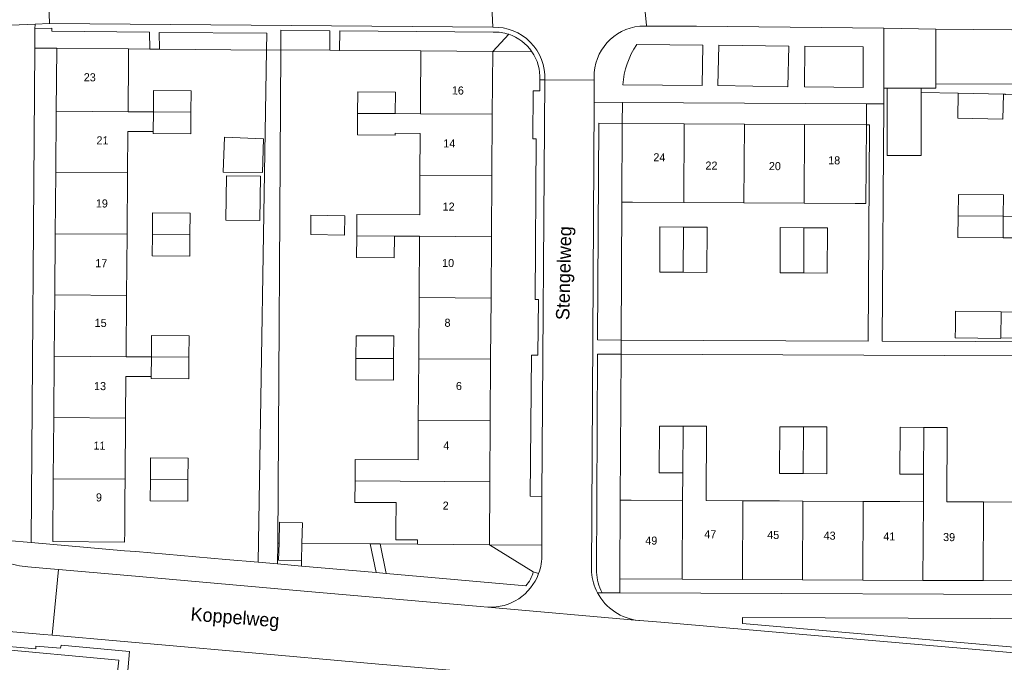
# Model space of a CAD drawing. Header units: metres. Extents: x 151448 to 154749, y 463108 to 465296.
# Tile 318 of 449: x 154455 to 154546, y 463811 to 463870. Entities that reach past the tile are written whole.
import ezdxf
from ezdxf.enums import TextEntityAlignment as Align

# ---------------------------------------------------------------- set-up
doc = ezdxf.new("R2010")
doc.units = ezdxf.units.M
for name, color, linetype, lineweight in [('B-PV-GR-BEPLANTING_CULTUUR_BODEMBEDEKKER-GV', 253, 'Continuous', 9), ('B-PV-GR-BEPLANTING_CULTUUR_HEESTERS-GV', 253, 'Continuous', 9), ('B-PV-GR-GROENVOORZIENING-GV', 253, 'Continuous', 9), ('B-PV-GR-HAAG-GV', 253, 'Continuous', 9), ('B-PV-IE-TERREINAFSCHEIDING_KUNSTMATIG_HEKWERK-G', 253, 'Continuous', 9), ('B-PV-OG-BEBOUWING-GV', 1, 'Continuous', 9), ('B-PV-OG-BEBOUWING-T18', 2, 'Continuous', 9), ('B-PV-OG-BEBOUWING_LOODS-GV', 1, 'Continuous', 9), ('B-PV-OG-TERREIN_ERF-GV', 253, 'Continuous', 9), ('B-PV-OG-TOPOGRAFIE-T18', 2, 'Continuous', 9), ('B-PV-VH-GESLOTENVERHARDING_ASFALT-GV', 253, 'Continuous', 9), ('B-PV-VH-OPENVERHARDING_BETONELEMENT-GV', 253, 'Continuous', 9), ('B-PV-VH-OPENVERHARDING_BETONSTRAATSTEEN-GV', 253, 'Continuous', 9), ('B-PV-VH-OPENVERHARDING_TEGEL-GV', 253, 'Continuous', 9)]:
    doc.layers.add(name, color=color, linetype=linetype, lineweight=lineweight)
doc.styles.add('Drong', font='txt', dxfattribs={"height": 1.8})

msp = doc.modelspace()

# ---------------------------------------------------------------- linework, layer by layer
at = {"layer": 'B-PV-GR-BEPLANTING_CULTUUR_BODEMBEDEKKER-GV', "flags": 128}
for points in [[(154456.243, 463867.778), (154458.282, 463867.762), (154464.974, 463867.708), (154466.95, 463867.692), (154466.916, 463869.253), (154457.827, 463869.348), (154457.83, 463869.648), (154456.257, 463869.581)], [(154479.132, 463867.611), (154483.68, 463867.58), (154483.698, 463869.393), (154479.143, 463869.45)], [(154477.824, 463869.161), (154467.807, 463869.245), (154467.846, 463867.684), (154477.812, 463867.604)], [(154510.914, 463860.772), (154508.724, 463860.785), (154508.591, 463840.629), (154510.8, 463840.62), (154510.873, 463853.453)], [(154481.058, 463820.086), (154481.044, 463819.589), (154487.998, 463818.975), (154487.45, 463821.652), (154481.104, 463821.695)]]:
    msp.add_lwpolyline(points, close=True, dxfattribs=at)
for points in [[(154498.886, 463869.272), (154484.613, 463869.403), (154484.59, 463867.573), (154492.161, 463867.522), (154498.857, 463867.476), (154500.348, 463869.064)], [(154500.348, 463869.064), (154498.857, 463867.476)], [(154498.857, 463867.476), (154502.504, 463867.451)], [(154509.035, 463817.112), (154510.68, 463817.105), (154510.687, 463818.404), (154510.724, 463825.723), (154510.794, 463839.305), (154508.602, 463839.314), (154508.527, 463819.03)], [(154560.634, 463814.632), (154522.092, 463814.802), (154522.088, 463814.233), (154555.551, 463811.341)]]:
    msp.add_lwpolyline(points, dxfattribs=at)
at = {"layer": 'B-PV-GR-BEPLANTING_CULTUUR_BODEMBEDEKKER-GV'}
for points in [[(154500.348, 463869.064, 0.088872), (154498.886, 463869.272)], [(154502.504, 463867.451, 0.164303), (154500.348, 463869.064)], [(154508.527, 463819.03, 0.119798), (154509.035, 463817.112)]]:
    msp.add_lwpolyline(points, format="xyb", dxfattribs=at)
at = {"layer": 'B-PV-GR-BEPLANTING_CULTUUR_HEESTERS-GV', "flags": 128}
for points in [[(154502.633, 463819.061), (154498.544, 463821.577), (154491.848, 463821.622), (154488.37, 463821.646), (154488.934, 463818.892), (154501.932, 463817.744)], [(154498.544, 463821.577), (154502.633, 463819.061), (154503.125, 463818.892)], [(154503.418, 463820.714), (154503.421, 463821.544), (154498.544, 463821.577)]]:
    msp.add_lwpolyline(points, dxfattribs=at)
at = {"layer": 'B-PV-GR-BEPLANTING_CULTUUR_HEESTERS-GV'}
for points in [[(154503.125, 463818.892, 0.097106), (154503.418, 463820.714)], [(154501.932, 463817.744, 0.120845), (154502.633, 463819.061)]]:
    msp.add_lwpolyline(points, format="xyb", dxfattribs=at)
at = {"layer": 'B-PV-GR-GROENVOORZIENING-GV'}
msp.add_lwpolyline([(154512.264, 463868.121, 0.134518), (154510.961, 463864.365)], format="xyb", dxfattribs=at)
at = {"layer": 'B-PV-GR-GROENVOORZIENING-GV', "flags": 128}
msp.add_lwpolyline([(154510.961, 463864.365), (154518.331, 463864.312), (154518.401, 463868.054), (154512.264, 463868.121)], dxfattribs=at)
for points in [[(154519.904, 463868.053), (154519.814, 463864.288), (154526.32, 463864.192), (154526.405, 463867.97)], [(154527.894, 463867.957), (154527.874, 463864.189), (154533.326, 463864.121), (154533.339, 463867.9)]]:
    msp.add_lwpolyline(points, close=True, dxfattribs=at)
at = {"layer": 'B-PV-GR-HAAG-GV'}
msp.add_lwpolyline([(154512.264, 463868.121, 0.134518), (154510.961, 463864.365)], format="xyb", dxfattribs=at)
at = {"layer": 'B-PV-GR-HAAG-GV', "flags": 128}
msp.add_lwpolyline([(154510.961, 463864.365), (154518.331, 463864.312), (154518.401, 463868.054), (154512.264, 463868.121)], dxfattribs=at)
for points in [[(154519.904, 463868.053), (154519.814, 463864.288), (154526.32, 463864.192), (154526.405, 463867.97)], [(154527.894, 463867.957), (154527.874, 463864.189), (154533.326, 463864.121), (154533.339, 463867.9)]]:
    msp.add_lwpolyline(points, close=True, dxfattribs=at)
at = {"layer": 'B-PV-IE-TERREINAFSCHEIDING_KUNSTMATIG_HEKWERK-G', "flags": 128}
for points in [[(154498.857, 463867.476), (154500.348, 463869.064)], [(154458.282, 463867.762), (154456.243, 463867.778)], [(154464.974, 463867.708), (154466.95, 463867.692)], [(154466.95, 463867.692), (154467.846, 463867.684)], [(154467.846, 463867.684), (154477.812, 463867.604)], [(154483.68, 463867.58), (154479.132, 463867.611)], [(154484.59, 463867.573), (154483.68, 463867.58)], [(154492.161, 463867.522), (154484.59, 463867.573)], [(154542.176, 463863.594), (154538.729, 463863.664)], [(154487.45, 463821.652), (154481.104, 463821.695)], [(154488.37, 463821.646), (154487.45, 463821.652)], [(154491.848, 463821.622), (154488.37, 463821.646)], [(154502.633, 463819.061), (154498.544, 463821.577)], [(154481.058, 463820.086), (154481.044, 463819.589)]]:
    msp.add_lwpolyline(points, dxfattribs=at)
at = {"layer": 'B-PV-OG-BEBOUWING-GV', "flags": 128}
for points in [[(154464.966, 463866.708), (154464.974, 463867.708), (154458.282, 463867.762), (154458.234, 463861.916), (154464.926, 463861.862)], [(154498.817, 463861.626), (154498.857, 463867.476), (154492.161, 463867.522), (154492.154, 463866.522), (154492.135, 463863.664), (154492.121, 463861.672)], [(154467.272, 463861.842), (154470.772, 463861.814), (154470.788, 463863.814), (154467.289, 463863.842)], [(154538.729, 463863.664), (154538.729, 463864.059), (154535.565, 463864.063), (154535.556, 463857.78), (154538.72, 463857.775)], [(154486.279, 463861.711), (154489.778, 463861.688), (154489.794, 463863.683), (154486.295, 463863.711)], [(154546.377, 463863.508), (154542.176, 463863.594), (154542.129, 463861.269), (154546.33, 463861.183)], [(154458.234, 463861.916), (154458.188, 463856.216), (154464.88, 463856.162), (154464.911, 463860.037), (154467.257, 463860.018), (154467.272, 463861.842), (154464.926, 463861.862)], [(154470.772, 463861.814), (154467.272, 463861.842), (154467.257, 463860.018), (154467.256, 463859.842), (154470.756, 463859.814)], [(154486.279, 463861.711), (154486.268, 463859.711), (154489.762, 463859.683), (154489.762, 463859.858), (154492.109, 463859.839), (154492.082, 463855.972), (154498.778, 463855.926), (154498.817, 463861.626), (154492.121, 463861.672), (154489.778, 463861.688)], [(154510.914, 463860.772), (154510.873, 463853.453), (154511.873, 463853.447), (154516.629, 463853.42), (154516.67, 463860.74)], [(154516.67, 463860.74), (154516.629, 463853.42), (154522.229, 463853.388), (154522.27, 463860.708)], [(154522.229, 463853.388), (154527.829, 463853.357), (154527.87, 463860.676), (154522.27, 463860.708)], [(154527.829, 463853.357), (154532.584, 463853.33), (154533.584, 463853.324), (154533.626, 463860.643), (154527.87, 463860.676)], [(154473.775, 463856.245), (154477.444, 463856.203), (154477.522, 463859.332), (154473.892, 463859.484)], [(154458.188, 463856.216), (154458.142, 463850.516), (154464.833, 463850.462), (154464.88, 463856.162)], [(154474.064, 463855.897), (154474.016, 463851.773), (154477.196, 463851.736), (154477.244, 463855.86)], [(154498.778, 463855.926), (154492.082, 463855.972), (154492.057, 463852.264), (154486.22, 463852.311), (154486.204, 463850.312), (154489.704, 463850.288), (154492.043, 463850.272), (154498.739, 463850.226)], [(154546.371, 463852.14), (154546.387, 463854.14), (154542.187, 463854.174), (154542.171, 463852.174)], [(154470.679, 463850.414), (154470.696, 463852.414), (154467.196, 463852.443), (154467.179, 463850.443)], [(154485.08, 463852.188), (154481.94, 463852.228), (154481.917, 463850.425), (154485.057, 463850.385)], [(154546.355, 463850.14), (154546.371, 463852.14), (154542.171, 463852.174), (154542.154, 463850.174)], [(154546.355, 463850.14), (154548.705, 463850.121), (154548.684, 463846.526), (154555.993, 463846.482), (154556.027, 463852.082), (154548.717, 463852.126), (154546.371, 463852.14)], [(154516.616, 463851.126), (154514.416, 463851.138), (154514.392, 463846.939), (154516.592, 463846.926)], [(154516.592, 463846.926), (154518.792, 463846.914), (154518.816, 463851.113), (154516.616, 463851.126)], [(154525.592, 463846.875), (154527.792, 463846.862), (154527.816, 463851.062), (154525.616, 463851.075)], [(154527.792, 463846.862), (154529.992, 463846.85), (154530.015, 463851.05), (154527.816, 463851.062)], [(154464.833, 463850.462), (154458.142, 463850.516), (154458.095, 463844.817), (154464.787, 463844.762)], [(154467.179, 463850.443), (154467.163, 463848.443), (154470.663, 463848.414), (154470.679, 463850.414)], [(154489.704, 463850.288), (154486.204, 463850.312), (154486.187, 463848.312), (154489.687, 463848.283)], [(154492.005, 463844.572), (154498.7, 463844.526), (154498.739, 463850.226), (154492.043, 463850.272)], [(154546.125, 463840.813), (154548.649, 463840.755), (154555.959, 463840.712), (154555.993, 463846.482), (154548.684, 463846.526), (154548.664, 463843.225), (154546.181, 463843.255)], [(154464.74, 463839.062), (154464.787, 463844.762), (154458.095, 463844.817), (154458.049, 463839.117)], [(154498.7, 463844.526), (154492.005, 463844.572), (154491.966, 463838.872), (154498.662, 463838.826)], [(154546.125, 463840.813), (154546.181, 463843.255), (154541.929, 463843.306), (154541.912, 463841.824), (154541.9, 463840.824), (154546.124, 463840.773)], [(154470.586, 463839.015), (154470.603, 463841.015), (154467.103, 463841.043), (154467.087, 463839.043)], [(154486.125, 463838.912), (154489.624, 463838.888), (154489.638, 463841.019), (154486.14, 463841.019)], [(154467.072, 463837.219), (154467.087, 463839.043), (154464.74, 463839.062), (154458.049, 463839.117), (154458.002, 463833.417), (154464.694, 463833.362), (154464.726, 463837.238)], [(154467.087, 463839.043), (154467.072, 463837.219), (154467.07, 463837.043), (154470.57, 463837.015), (154470.586, 463839.015)], [(154486.125, 463838.912), (154486.111, 463836.912), (154489.611, 463836.888), (154489.624, 463838.888)], [(154491.966, 463838.872), (154491.927, 463833.172), (154498.623, 463833.127), (154498.662, 463838.826)], [(154457.956, 463827.717), (154464.648, 463827.663), (154464.694, 463833.362), (154458.002, 463833.417)], [(154498.584, 463827.427), (154498.623, 463833.127), (154491.927, 463833.172), (154491.902, 463829.473), (154486.062, 463829.512), (154486.048, 463827.512)], [(154516.541, 463828.251), (154516.564, 463832.601), (154514.368, 463832.613), (154514.345, 463828.263)], [(154516.564, 463832.601), (154516.541, 463828.251), (154516.528, 463825.693), (154516.491, 463818.374), (154522.091, 463818.345), (154522.128, 463825.664), (154518.724, 463825.682), (154518.76, 463832.59)], [(154527.764, 463832.544), (154525.568, 463832.555), (154525.545, 463828.206), (154527.741, 463828.194)], [(154527.741, 463828.194), (154529.937, 463828.182), (154529.96, 463832.532), (154527.764, 463832.544)], [(154538.964, 463832.486), (154536.767, 463832.497), (154536.745, 463828.145), (154538.941, 463828.133)], [(154544.528, 463825.549), (154541.124, 463825.567), (154541.16, 463832.475), (154538.964, 463832.486), (154538.941, 463828.133), (154538.928, 463825.577), (154538.89, 463818.259), (154544.49, 463818.23)], [(154550.09, 463818.201), (154550.128, 463825.52), (154550.141, 463828.079), (154550.163, 463832.429), (154547.967, 463832.44), (154547.932, 463825.532), (154544.528, 463825.549), (154544.49, 463818.23)], [(154470.494, 463827.615), (154470.51, 463829.615), (154467.01, 463829.643), (154466.994, 463827.644)], [(154457.908, 463821.871), (154464.6, 463821.816), (154464.608, 463822.816), (154464.633, 463825.838), (154464.648, 463827.663), (154457.956, 463827.717)], [(154470.494, 463827.615), (154466.994, 463827.644), (154466.977, 463825.644), (154470.477, 463825.615)], [(154489.848, 463823.031), (154489.841, 463822.031), (154491.851, 463822.017), (154491.848, 463821.622), (154498.544, 463821.577), (154498.584, 463827.427), (154486.048, 463827.512), (154486.035, 463825.512), (154489.864, 463825.487)], [(154511.724, 463825.718), (154510.724, 463825.723), (154510.687, 463818.404), (154516.491, 463818.374), (154516.528, 463825.693)], [(154522.091, 463818.345), (154527.69, 463818.317), (154527.728, 463825.636), (154525.532, 463825.647), (154522.128, 463825.664)], [(154527.69, 463818.317), (154533.29, 463818.288), (154533.328, 463825.607), (154527.728, 463825.636)], [(154533.328, 463825.607), (154533.29, 463818.288), (154538.89, 463818.259), (154538.928, 463825.577), (154536.732, 463825.589)]]:
    msp.add_lwpolyline(points, close=True, dxfattribs=at)
at = {"layer": 'B-PV-OG-BEBOUWING_LOODS-GV', "flags": 128}
msp.add_lwpolyline([(154478.921, 463820.147), (154481.058, 463820.086), (154481.104, 463821.695), (154481.159, 463823.621), (154479.022, 463823.682), (154478.966, 463821.709)], close=True, dxfattribs=at)
at = {"layer": 'B-PV-OG-TERREIN_ERF-GV', "flags": 128}
for points in [[(154464.593, 463821.019), (154465.643, 463820.929), (154474.026, 463820.206), (154477.035, 463819.946), (154477.812, 463867.604), (154467.846, 463867.684), (154466.95, 463867.692), (154464.974, 463867.708), (154464.966, 463866.708), (154464.926, 463861.862), (154467.272, 463861.842), (154467.289, 463863.842), (154470.788, 463863.814), (154470.772, 463861.814), (154470.756, 463859.814), (154467.256, 463859.842), (154467.257, 463860.018), (154464.911, 463860.037), (154464.88, 463856.162), (154464.833, 463850.462), (154464.787, 463844.762), (154464.74, 463839.062), (154467.087, 463839.043), (154467.103, 463841.043), (154470.603, 463841.015), (154470.586, 463839.015), (154470.57, 463837.015), (154467.07, 463837.043), (154467.072, 463837.219), (154464.726, 463837.238), (154464.694, 463833.362), (154464.648, 463827.663), (154464.633, 463825.838), (154464.608, 463822.816), (154464.6, 463821.816), (154457.908, 463821.871), (154457.956, 463827.717), (154458.002, 463833.417), (154458.049, 463839.117), (154458.095, 463844.817), (154458.142, 463850.516), (154458.188, 463856.216), (154458.234, 463861.916), (154458.282, 463867.762), (154456.243, 463867.778), (154455.897, 463821.887), (154455.896, 463821.77)], [(154492.082, 463855.972), (154492.109, 463859.839), (154489.762, 463859.858), (154489.762, 463859.683), (154486.268, 463859.711), (154486.279, 463861.711), (154486.295, 463863.711), (154489.794, 463863.683), (154489.778, 463861.688), (154492.121, 463861.672), (154492.135, 463863.664), (154492.154, 463866.522), (154492.161, 463867.522), (154484.59, 463867.573), (154483.68, 463867.58), (154479.132, 463867.611), (154478.844, 463821.71), (154478.966, 463821.709), (154479.022, 463823.682), (154481.159, 463823.621), (154481.104, 463821.695), (154487.45, 463821.652), (154488.37, 463821.646), (154491.848, 463821.622), (154491.851, 463822.017), (154489.841, 463822.031), (154489.848, 463823.031), (154489.864, 463825.487), (154486.035, 463825.512), (154486.048, 463827.512), (154486.062, 463829.512), (154491.902, 463829.473), (154491.927, 463833.172), (154491.966, 463838.872), (154492.005, 463844.572), (154492.043, 463850.272), (154489.704, 463850.288), (154489.687, 463848.283), (154486.187, 463848.312), (154486.204, 463850.312), (154486.22, 463852.311), (154492.057, 463852.264)], [(154522.27, 463860.708), (154527.87, 463860.676), (154533.626, 463860.643), (154533.637, 463862.593), (154510.925, 463862.722), (154510.914, 463860.772), (154516.67, 463860.74)], [(154510.8, 463840.62), (154533.78, 463840.528), (154533.926, 463860.642), (154533.626, 463860.643), (154533.584, 463853.324), (154532.584, 463853.33), (154527.829, 463853.357), (154522.229, 463853.388), (154516.629, 463853.42), (154511.873, 463853.447), (154510.873, 463853.453)], [(154477.444, 463856.203), (154473.775, 463856.245), (154473.892, 463859.484), (154477.522, 463859.332)], [(154474.064, 463855.897), (154477.244, 463855.86), (154477.196, 463851.736), (154474.016, 463851.773)], [(154470.679, 463850.414), (154470.663, 463848.414), (154467.163, 463848.443), (154467.179, 463850.443), (154467.196, 463852.443), (154470.696, 463852.414)], [(154485.08, 463852.188), (154485.057, 463850.385), (154481.917, 463850.425), (154481.94, 463852.228)], [(154514.416, 463851.138), (154516.616, 463851.126), (154518.816, 463851.113), (154518.792, 463846.914), (154516.592, 463846.926), (154514.392, 463846.939)], [(154527.792, 463846.862), (154525.592, 463846.875), (154525.616, 463851.075), (154527.816, 463851.062), (154530.015, 463851.05), (154529.992, 463846.85)], [(154489.624, 463838.888), (154489.611, 463836.888), (154486.111, 463836.912), (154486.125, 463838.912), (154486.14, 463841.019), (154489.638, 463841.019)], [(154529.937, 463828.182), (154527.741, 463828.194), (154525.545, 463828.206), (154525.568, 463832.555), (154527.764, 463832.544), (154529.96, 463832.532)], [(154466.994, 463827.644), (154467.01, 463829.643), (154470.51, 463829.615), (154470.494, 463827.615), (154470.477, 463825.615), (154466.977, 463825.644)], [(154555.894, 463818.171), (154550.09, 463818.201), (154544.49, 463818.23), (154538.89, 463818.259), (154533.29, 463818.288), (154527.69, 463818.317), (154522.091, 463818.345), (154516.491, 463818.374), (154510.687, 463818.404), (154510.68, 463817.105), (154555.888, 463816.897)]]:
    msp.add_lwpolyline(points, close=True, dxfattribs=at)
for points in [[(154502.504, 463867.451), (154498.857, 463867.476), (154498.817, 463861.626), (154498.778, 463855.926), (154498.739, 463850.226), (154498.7, 463844.526), (154498.662, 463838.826), (154498.623, 463833.127)], [(154498.623, 463833.127), (154498.584, 463827.427), (154498.544, 463821.577), (154503.421, 463821.544), (154503.434, 463826.06), (154502.335, 463826.077), (154502.456, 463839.209), (154503.064, 463839.203), (154503.099, 463844.386), (154502.799, 463844.388), (154502.894, 463859.331), (154502.594, 463859.333), (154502.63, 463863.809), (154503.23, 463863.804), (154503.242, 463864.835)], [(154546.56, 463863.504), (154546.377, 463863.508), (154546.33, 463861.183), (154542.129, 463861.269), (154542.176, 463863.594), (154538.729, 463863.664), (154538.72, 463857.775), (154535.556, 463857.78), (154535.565, 463864.063), (154535.265, 463864.064), (154535.254, 463862.584), (154535.093, 463840.515), (154561.04, 463840.431)], [(154548.705, 463850.121), (154546.355, 463850.14), (154542.154, 463850.174), (154542.171, 463852.174), (154542.187, 463854.174), (154546.387, 463854.14), (154546.371, 463852.14), (154548.717, 463852.126)], [(154548.649, 463840.755), (154546.125, 463840.813), (154546.124, 463840.773), (154541.9, 463840.824), (154541.912, 463841.824), (154541.929, 463843.306), (154546.181, 463843.255), (154548.664, 463843.225)], [(154555.976, 463839.119), (154510.794, 463839.305), (154510.724, 463825.723), (154511.724, 463825.718), (154516.528, 463825.693), (154516.541, 463828.251), (154514.345, 463828.263), (154514.368, 463832.613), (154516.564, 463832.601), (154518.76, 463832.59), (154518.724, 463825.682), (154522.128, 463825.664), (154525.532, 463825.647), (154527.728, 463825.636), (154533.328, 463825.607), (154536.732, 463825.589), (154538.928, 463825.577), (154538.941, 463828.133), (154536.745, 463828.145), (154536.767, 463832.497), (154538.964, 463832.486), (154541.16, 463832.475), (154541.124, 463825.567), (154544.528, 463825.549), (154547.932, 463825.532)]]:
    msp.add_lwpolyline(points, dxfattribs=at)
at = {"layer": 'B-PV-OG-TERREIN_ERF-GV'}
msp.add_lwpolyline([(154503.242, 463864.835, 0.165859), (154502.504, 463867.451)], format="xyb", dxfattribs=at)
at = {"layer": 'B-PV-VH-GESLOTENVERHARDING_ASFALT-GV', "flags": 128}
for points in [[(154457.604, 463870.076), (154498.87, 463869.722), (154498.646, 463874.394), (154482.759, 463874.57), (154474.808, 463874.609), (154459.195, 463874.605), (154458.795, 463874.608), (154457.439, 463874.615)], [(154520.721, 463874.251), (154512.731, 463874.292), (154513.165, 463869.876), (154513.165, 463869.821), (154517.828, 463869.817), (154535.241, 463869.628), (154540.082, 463869.535), (154554.247, 463869.417), (154554.246, 463869.317), (154556.386, 463869.306), (154556.501, 463869.312), (154556.501, 463869.371), (154557.371, 463873.957), (154534.019, 463874.124)]]:
    msp.add_lwpolyline(points, close=True, dxfattribs=at)
for points in [[(154498.646, 463874.394), (154498.87, 463869.722)], [(154512.537, 463869.822), (154513.165, 463869.821), (154513.165, 463869.876), (154512.731, 463874.292)], [(154508.052, 463819.011), (154508.283, 463862.737), (154508.294, 463864.808), (154503.693, 463864.833), (154503.434, 463826.06), (154503.421, 463821.544), (154503.418, 463820.714)], [(154503.693, 463864.833), (154508.294, 463864.808), (154508.295, 463865.062)], [(154555.516, 463810.812), (154555.275, 463810.841), (154534.884, 463812.603), (154514.499, 463814.36), (154512.505, 463814.517), (154512.454, 463814.521), (154498.403, 463815.754), (154497.701, 463815.819), (154481.304, 463817.254), (154464.892, 463818.713), (154458.437, 463819.276), (154457.849, 463813.155), (154458.215, 463813.116), (154475.072, 463811.648), (154488.249, 463810.453), (154505.172, 463809.02), (154505.216, 463809.016), (154543.827, 463805.692), (154546.989, 463805.383), (154561.135, 463804.226), (154562.945, 463804.468), (154582.718, 463807.052), (154589.452, 463807.841)], [(154498.403, 463815.754), (154512.454, 463814.521)]]:
    msp.add_lwpolyline(points, dxfattribs=at)
at = {"layer": 'B-PV-VH-GESLOTENVERHARDING_ASFALT-GV'}
for points in [[(154498.87, 463869.722, -0.438633), (154503.693, 463864.833)], [(154508.295, 463865.062, -0.391685), (154512.537, 463869.822)], [(154503.418, 463820.714, -0.097106), (154503.125, 463818.892)], [(154508.607, 463817.112, -0.101433), (154508.052, 463819.011)], [(154503.125, 463818.892, -0.326485), (154498.403, 463815.754)], [(154512.454, 463814.521, -0.250374), (154508.607, 463817.112)]]:
    msp.add_lwpolyline(points, format="xyb", dxfattribs=at)
at = {"layer": 'B-PV-VH-OPENVERHARDING_BETONELEMENT-GV', "flags": 128}
msp.add_lwpolyline([(154463.852, 463808.837), (154463.784, 463808.017), (154464.728, 463807.939), (154464.802, 463808.772), (154465.061, 463811.65), (154458.685, 463812.22), (154458.645, 463811.95), (154456.348, 463812.137), (154456.324, 463811.874), (154451.998, 463812.245), (154451.967, 463811.938), (154464.067, 463810.82)], close=True, dxfattribs=at)
at = {"layer": 'B-PV-VH-OPENVERHARDING_BETONSTRAATSTEEN-GV', "flags": 128}
for points in [[(154454.044, 463869.927), (154456.26, 463870.02), (154457.604, 463870.076), (154457.439, 463874.615), (154456.298, 463874.584), (154454.07, 463874.549)], [(154452.017, 463813.664), (154457.092, 463813.223), (154457.849, 463813.155), (154458.437, 463819.276)], [(154458.437, 463819.276), (154457.693, 463819.343), (154455.601, 463819.529)]]:
    msp.add_lwpolyline(points, dxfattribs=at)
for points in [[(154538.729, 463864.059), (154540.105, 463864.057), (154540.104, 463864.445), (154540.082, 463869.535), (154535.241, 463869.628), (154535.265, 463864.064), (154535.565, 463864.063)], [(154540.082, 463869.535), (154540.104, 463864.445), (154554.2, 463864.415), (154554.246, 463869.317), (154554.247, 463869.417)]]:
    msp.add_lwpolyline(points, close=True, dxfattribs=at)
at = {"layer": 'B-PV-VH-OPENVERHARDING_BETONSTRAATSTEEN-GV'}
msp.add_lwpolyline([(154455.601, 463819.529, -0.063543), (154453.505, 463819.941)], format="xyb", dxfattribs=at)
at = {"layer": 'B-PV-VH-OPENVERHARDING_TEGEL-GV', "flags": 128}
for points in [[(154456.257, 463869.581), (154456.26, 463870.02), (154454.044, 463869.927), (154453.813, 463845.358), (154449.943, 463845.344), (154449.941, 463846.054), (154448.6, 463846.056), (154448.596, 463843.522), (154449.947, 463843.517), (154449.925, 463844.373), (154453.821, 463844.369), (154453.704, 463822.091), (154453.691, 463821.96), (154455.896, 463821.77), (154455.897, 463821.887), (154456.243, 463867.778)], [(154478.844, 463821.71), (154479.132, 463867.611), (154477.812, 463867.604), (154477.035, 463819.946), (154478.832, 463819.784)], [(154519.904, 463868.053), (154526.405, 463867.97), (154526.32, 463864.192), (154519.814, 463864.288)], [(154527.894, 463867.957), (154533.339, 463867.9), (154533.326, 463864.121), (154527.874, 463864.189)], [(154503.693, 463864.833), (154503.242, 463864.835), (154503.23, 463863.804), (154502.63, 463863.809), (154502.594, 463859.333), (154502.894, 463859.331), (154502.799, 463844.388), (154503.099, 463844.386), (154503.064, 463839.203), (154502.456, 463839.209), (154502.335, 463826.077), (154503.434, 463826.06)], [(154510.8, 463840.62), (154510.794, 463839.305), (154555.976, 463839.119), (154561.031, 463839.114), (154561.04, 463840.431), (154535.093, 463840.515), (154535.254, 463862.584), (154533.637, 463862.593), (154533.626, 463860.643), (154533.926, 463860.642), (154533.78, 463840.528)], [(154481.058, 463820.086), (154478.921, 463820.147), (154478.966, 463821.709), (154478.844, 463821.71), (154478.832, 463819.784), (154481.044, 463819.589)], [(154487.998, 463818.975), (154488.934, 463818.892), (154488.37, 463821.646), (154487.45, 463821.652)]]:
    msp.add_lwpolyline(points, close=True, dxfattribs=at)
for points in [[(154456.26, 463870.02), (154456.257, 463869.581), (154457.83, 463869.648), (154457.827, 463869.348), (154466.916, 463869.253), (154466.95, 463867.692), (154467.846, 463867.684), (154467.807, 463869.245), (154477.824, 463869.161), (154477.812, 463867.604), (154479.132, 463867.611), (154479.143, 463869.45), (154483.698, 463869.393), (154483.68, 463867.58), (154484.59, 463867.573), (154484.613, 463869.403), (154498.886, 463869.272)], [(154498.87, 463869.722), (154457.604, 463870.076), (154456.26, 463870.02)], [(154508.295, 463865.062), (154508.294, 463864.808), (154508.283, 463862.737), (154510.925, 463862.722), (154533.637, 463862.593), (154535.254, 463862.584), (154535.265, 463864.064), (154535.241, 463869.628), (154517.828, 463869.817), (154513.165, 463869.821)], [(154513.165, 463869.821), (154512.537, 463869.822)], [(154556.501, 463869.312), (154556.386, 463869.306), (154554.246, 463869.317), (154554.2, 463864.415), (154540.104, 463864.445), (154540.105, 463864.057), (154538.729, 463864.059), (154538.729, 463863.664), (154542.176, 463863.594), (154546.377, 463863.508), (154546.56, 463863.504), (154546.56, 463863.451), (154548.785, 463863.446), (154548.785, 463863.496), (154554.926, 463863.459), (154554.956, 463868.863), (154556.386, 463868.86)], [(154512.264, 463868.121), (154518.401, 463868.054), (154518.331, 463864.312), (154510.961, 463864.365)], [(154503.242, 463864.835), (154503.693, 463864.833)], [(154510.794, 463839.305), (154510.8, 463840.62), (154508.591, 463840.629), (154508.724, 463860.785), (154510.914, 463860.772), (154510.925, 463862.722), (154508.283, 463862.737), (154508.052, 463819.011)], [(154508.527, 463819.03), (154508.602, 463839.314), (154510.794, 463839.305)], [(154501.932, 463817.744), (154488.934, 463818.892), (154487.998, 463818.975), (154481.044, 463819.589), (154478.832, 463819.784), (154477.035, 463819.946), (154474.026, 463820.206), (154465.643, 463820.929), (154464.593, 463821.019), (154455.896, 463821.77), (154453.691, 463821.96), (154453.505, 463819.941)], [(154455.601, 463819.529), (154457.693, 463819.343)], [(154457.693, 463819.343), (154458.437, 463819.276), (154464.892, 463818.713), (154481.304, 463817.254), (154497.701, 463815.819), (154498.403, 463815.754)], [(154503.125, 463818.892), (154502.633, 463819.061)], [(154561.321, 463815.827), (154561.331, 463816.872), (154560.892, 463816.874), (154555.888, 463816.897), (154510.68, 463817.105), (154509.035, 463817.112), (154508.607, 463817.112)], [(154508.607, 463817.112), (154509.035, 463817.112)], [(154512.454, 463814.521), (154512.505, 463814.517), (154514.499, 463814.36), (154534.884, 463812.603), (154555.275, 463810.841), (154555.516, 463810.812)], [(154555.551, 463811.341), (154522.088, 463814.233), (154522.092, 463814.802), (154560.634, 463814.632)], [(154488.249, 463810.453), (154475.072, 463811.648), (154458.215, 463813.116), (154457.849, 463813.155), (154457.092, 463813.223), (154452.017, 463813.664)], [(154459.1, 463801.311), (154459.874, 463809.842), (154460.177, 463809.81), (154460.115, 463809.103), (154463.54, 463808.802), (154463.549, 463808.86), (154463.852, 463808.837), (154464.067, 463810.82), (154451.967, 463811.938), (154451.998, 463812.245), (154450.718, 463812.35), (154450.596, 463810.791)], [(154451.998, 463812.245), (154456.324, 463811.874), (154456.348, 463812.137), (154458.645, 463811.95), (154458.685, 463812.22), (154465.061, 463811.65), (154464.802, 463808.772)]]:
    msp.add_lwpolyline(points, dxfattribs=at)
at = {"layer": 'B-PV-VH-OPENVERHARDING_TEGEL-GV'}
for points in [[(154503.693, 463864.833, 0.438633), (154498.87, 463869.722)], [(154512.537, 463869.822, 0.391685), (154508.295, 463865.062)], [(154498.886, 463869.272, -0.088872), (154500.348, 463869.064)], [(154500.348, 463869.064, -0.164303), (154502.504, 463867.451)], [(154510.961, 463864.365, -0.134518), (154512.264, 463868.121)], [(154502.504, 463867.451, -0.165859), (154503.242, 463864.835)], [(154453.505, 463819.941, 0.063543), (154455.601, 463819.529)], [(154502.633, 463819.061, -0.120845), (154501.932, 463817.744)], [(154508.052, 463819.011, 0.101433), (154508.607, 463817.112)], [(154509.035, 463817.112, -0.119798), (154508.527, 463819.03)], [(154498.403, 463815.754, 0.326485), (154503.125, 463818.892)], [(154508.607, 463817.112, 0.250374), (154512.454, 463814.521)]]:
    msp.add_lwpolyline(points, format="xyb", dxfattribs=at)

# ---------------------------------------------------------------- texts
at = {"layer": 'B-PV-OG-BEBOUWING-T18', "style": 'Drong'}
for s, rotation, p in [('23', 359.4, (154461.355, 463865.069)), ('16', 359.4, (154495.609, 463863.839)), ('21', 359.4, (154462.537, 463859.201)), ('14', 359.4, (154494.812, 463858.914)), ('24', 359, (154514.364, 463857.625)), ('18', 359, (154530.63, 463857.342)), ('22', 359.5, (154519.211, 463856.855)), ('20', 359.5, (154525.113, 463856.804)), ('19', 359.4, (154462.479, 463853.329)), ('12', 359.4, (154494.753, 463853.042)), ('10', 359.4, (154494.701, 463847.786)), ('17', 359.4, (154462.424, 463847.769)), ('15', 359.4, (154462.369, 463842.21)), ('8', 359.4, (154494.646, 463842.226)), ('13', 359.4, (154462.312, 463836.337)), ('6', 359.5, (154495.708, 463836.344)), ('11', 359.4, (154462.257, 463830.791)), ('4', 359.4, (154494.533, 463830.808)), ('9', 359.4, (154462.209, 463825.978)), ('2', 359.4, (154494.477, 463825.217)), ('47', 359.3, (154519.1, 463822.55)), ('45', 359.3, (154524.959, 463822.48)), ('43', 359.3, (154530.204, 463822.418)), ('41', 359.3, (154535.764, 463822.351)), ('39', 359.3, (154541.326, 463822.284)), ('49', 359.4, (154513.611, 463821.959))]:
    msp.add_text(s, height=0.75, rotation=rotation, dxfattribs=at).set_placement(p, align=Align.MIDDLE)
at = {"layer": 'B-PV-OG-TOPOGRAFIE-T18', "style": 'Drong'}
for s, rotation, p in [('Stengelweg', 88.6, (154505.617, 463846.841)), ('Koppelweg', 355.5, (154474.862, 463814.667))]:
    msp.add_text(s, height=1.25, rotation=rotation, dxfattribs=at).set_placement(p, align=Align.MIDDLE)

doc.saveas('drawing.dxf')
